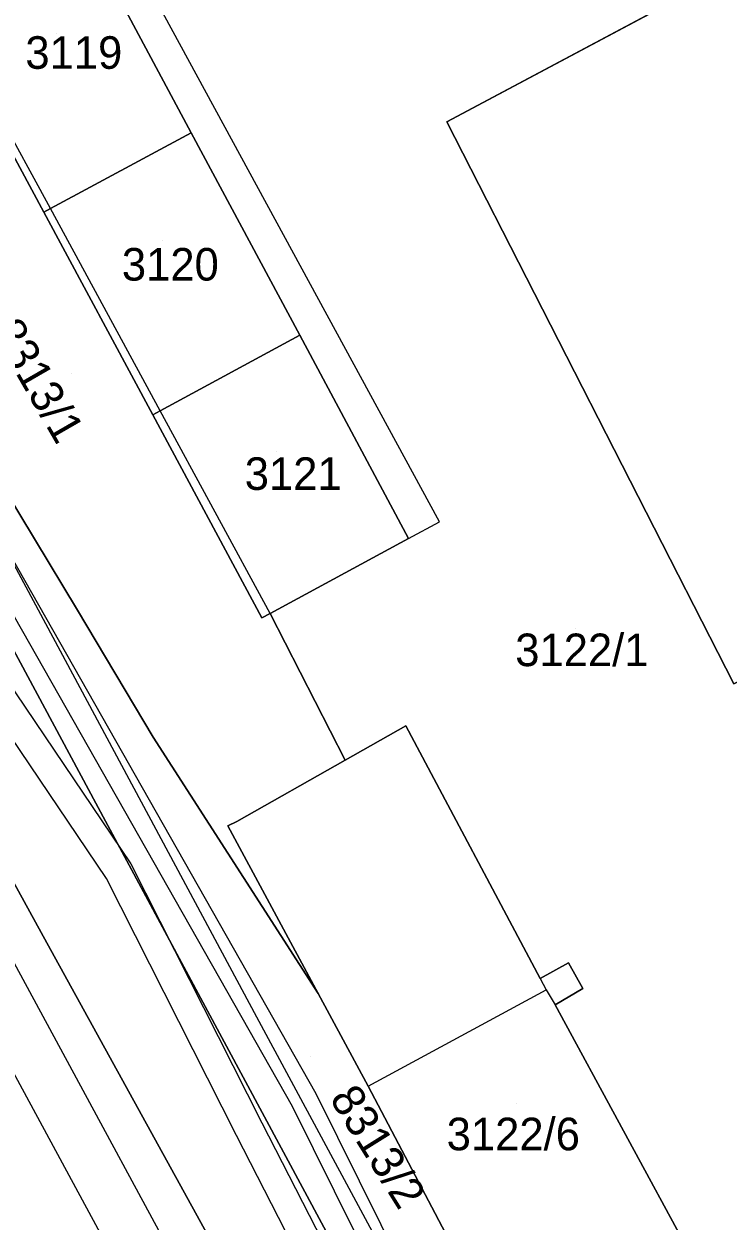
# Model space of a CAD drawing. Extents: x -264070 to -262271, y -1238894 to -1238141.
# Drawn here: x -263238.5 to -263195.2, y -1238467.1 to -1238393.6 of the extents above; entities that cross this region are included whole.
import ezdxf

# ---------------------------------------------------------------- set-up
doc = ezdxf.new("R2010")
doc.units = 0
for name, color, linetype in [('body_kn', 7, 'Continuous'), ('kladpar_druhypozemkov', 7, 'Continuous'), ('kladpar_hranice', 7, 'Continuous'), ('kladpar_parcelnecisla', 7, 'Continuous'), ('kladpar_plochy', 7, 'Continuous'), ('linie', 7, 'Continuous'), ('tarchy_linie', 7, 'Continuous'), ('zappar_hrandruhpozemk', 7, 'Continuous')]:
    doc.layers.add(name, color=color, linetype=linetype)

msp = doc.modelspace()

# ---------------------------------------------------------------- linework, layer by layer
at = {"layer": 'body_kn'}
for p, q in [((-263212.5, -1238399.65), (-263212.5, -1238399.65)), ((-263228.19, -1238400.33), (-263228.19, -1238400.33)), ((-263228.19, -1238400.33), (-263228.19, -1238400.33)), ((-263237.25, -1238405.19), (-263237.25, -1238405.19)), ((-263236.84, -1238404.98), (-263236.84, -1238404.98)), ((-263236.84, -1238404.98), (-263236.84, -1238404.98)), ((-263221.53, -1238412.75), (-263221.53, -1238412.75)), ((-263221.53, -1238412.75), (-263221.53, -1238412.75)), ((-263230.1, -1238417.4), (-263230.1, -1238417.4)), ((-263230.1, -1238417.4), (-263230.1, -1238417.4)), ((-263230.55, -1238417.65), (-263230.55, -1238417.65)), ((-263212.95, -1238424.2), (-263212.95, -1238424.2)), ((-263214.85, -1238425.23), (-263214.85, -1238425.23)), ((-263214.85, -1238425.23), (-263214.85, -1238425.23)), ((-263235.18, -1238429.63), (-263235.18, -1238429.63)), ((-263223.35, -1238429.83), (-263223.35, -1238429.83)), ((-263223.35, -1238429.83), (-263223.35, -1238429.83)), ((-263223.85, -1238430.1), (-263223.85, -1238430.1)), ((-263215.03, -1238436.74), (-263215.03, -1238436.74)), ((-263230.52, -1238437.42), (-263230.52, -1238437.42)), ((-263218.75, -1238438.85), (-263218.75, -1238438.85)), ((-263233.45, -1238442.59), (-263233.45, -1238442.59)), ((-263225.94, -1238442.87), (-263225.94, -1238442.87)), ((-263225.4, -1238442.6), (-263225.4, -1238442.6)), ((-263231.89, -1238445.21), (-263231.89, -1238445.21)), ((-263233.4, -1238446.1), (-263233.4, -1238446.1)), ((-263237.05, -1238450.05), (-263237.05, -1238450.05)), ((-263205.04, -1238451.28), (-263205.04, -1238451.28)), ((-263206.77, -1238452.24), (-263206.77, -1238452.24)), ((-263206.77, -1238452.24), (-263206.77, -1238452.24)), ((-263220.4, -1238453.17), (-263220.4, -1238453.17)), ((-263220.4, -1238453.17), (-263220.4, -1238453.17)), ((-263206.41, -1238452.94), (-263206.41, -1238452.94)), ((-263206.41, -1238452.94), (-263206.41, -1238452.94)), ((-263204.16, -1238452.86), (-263204.16, -1238452.86)), ((-263205.85, -1238453.87), (-263205.85, -1238453.87)), ((-263224.18, -1238454.6), (-263224.18, -1238454.6)), ((-263220.54, -1238459.31), (-263220.54, -1238459.31)), ((-263217.34, -1238458.85), (-263217.34, -1238458.85)), ((-263217.34, -1238458.85), (-263217.34, -1238458.85)), ((-263222, -1238460.08), (-263222, -1238460.08)), ((-263223.86, -1238461.1), (-263223.86, -1238461.1)), ((-263225.42, -1238461.89), (-263225.42, -1238461.89))]:
    msp.add_line(p, q, dxfattribs=at)
at = {"layer": 'kladpar_druhypozemkov'}
for p, q in [((-263236.48, -1238394.25), (-263236.48, -1238394.25)), ((-263229.98, -1238406.95), (-263229.98, -1238406.95)), ((-263235.56, -1238415.12), (-263235.56, -1238415.12)), ((-263222.93, -1238419.9), (-263222.93, -1238419.9)), ((-263204.62, -1238430.74), (-263204.62, -1238430.74)), ((-263220.87, -1238457.03), (-263220.87, -1238457.03)), ((-263208.23, -1238459.9), (-263208.23, -1238459.9))]:
    msp.add_line(p, q, dxfattribs=at)
at = {"layer": 'kladpar_hranice'}
msp.add_line((-263212.5, -1238399.65), (-263175.78, -1238380.08), dxfattribs=at)
for points in [[(-263175.78, -1238380.08), (-263162.72, -1238404.1), (-263172.77, -1238423.15), (-263194.88, -1238434.15), (-263212.5, -1238399.65)], [(-263175.78, -1238380.08), (-263212.5, -1238399.65), (-263194.88, -1238434.15), (-263172.77, -1238423.15)], [(-263172.77, -1238423.15), (-263162.72, -1238404.1), (-263141.74, -1238442.69), (-263197.46, -1238469.33), (-263205.85, -1238453.87), (-263204.16, -1238452.86), (-263205.04, -1238451.28), (-263206.77, -1238452.24), (-263215.03, -1238436.74), (-263218.75, -1238438.85), (-263223.35, -1238429.83), (-263214.85, -1238425.23), (-263221.53, -1238412.75), (-263228.19, -1238400.33), (-263234.83, -1238387.93), (-263235.14, -1238387.34), (-263244.18, -1238392.32)], [(-263234.83, -1238387.93), (-263228.19, -1238400.33), (-263236.84, -1238404.98), (-263237.25, -1238405.19), (-263244.18, -1238392.32), (-263235.14, -1238387.34), (-263234.83, -1238387.93)], [(-263252.58, -1238391.88), (-263246.2, -1238388.44), (-263244.18, -1238392.32), (-263237.25, -1238405.19), (-263230.55, -1238417.65), (-263223.85, -1238430.1), (-263223.35, -1238429.83), (-263218.75, -1238438.85), (-263225.4, -1238442.6), (-263225.94, -1238442.87), (-263220.4, -1238453.17)], [(-263220.4, -1238453.17), (-263217.34, -1238458.85), (-263208.88, -1238474.92), (-263208.62, -1238474.77), (-263197.94, -1238497.18), (-263195.42, -1238500.99), (-263198.98, -1238502.63), (-263200.74, -1238502.62), (-263202.48, -1238500.2), (-263204.33, -1238496.77), (-263233.45, -1238442.59), (-263255.22, -1238402.06), (-263258.25, -1238396.56), (-263258.47, -1238394.97), (-263258.34, -1238393.7), (-263257.92, -1238392.51), (-263256.99, -1238391.26), (-263256.17, -1238390.5), (-263255.76, -1238390.12), (-263253.98, -1238389.06)], [(-263220.4, -1238453.17), (-263230.52, -1238437.42), (-263235.18, -1238429.63), (-263240.47, -1238420.88), (-263250.17, -1238404.37), (-263256.01, -1238393.55), (-263252.58, -1238391.88)], [(-263252.58, -1238391.88), (-263256.01, -1238393.55), (-263250.17, -1238404.37), (-263240.47, -1238420.88), (-263235.18, -1238429.63), (-263230.52, -1238437.42), (-263220.4, -1238453.17)], [(-263228.19, -1238400.33), (-263221.53, -1238412.75), (-263230.1, -1238417.4), (-263230.55, -1238417.65), (-263237.25, -1238405.19), (-263236.84, -1238404.98), (-263228.19, -1238400.33)], [(-263255.22, -1238402.06), (-263233.45, -1238442.59), (-263204.33, -1238496.77), (-263202.48, -1238500.2), (-263200.74, -1238502.62), (-263198.98, -1238502.63), (-263195.42, -1238500.99), (-263192.88, -1238506.03), (-263194.2, -1238507.07), (-263195.91, -1238509.08), (-263195.65, -1238514.08), (-263166.38, -1238570.49), (-263155.64, -1238591.3), (-263148.71, -1238604.73), (-263140.27, -1238621.08)], [(-263221.53, -1238412.75), (-263214.85, -1238425.23), (-263223.35, -1238429.83), (-263223.85, -1238430.1), (-263230.55, -1238417.65), (-263230.1, -1238417.4), (-263221.53, -1238412.75)], [(-263244.39, -1238436.73), (-263237.05, -1238450.05), (-263225.6, -1238470.86), (-263213.62, -1238498.49), (-263199.58, -1238530.58), (-263190.93, -1238550.26), (-263185.36, -1238562.93), (-263184.9, -1238562.78), (-263182.02, -1238569.46), (-263177.93, -1238578.94), (-263178.12, -1238578.99), (-263175.41, -1238584.84), (-263167.78, -1238600.87), (-263156.73, -1238624.33), (-263149.39, -1238639.91)], [(-263149.39, -1238639.91), (-263156.73, -1238624.33), (-263167.78, -1238600.87), (-263175.41, -1238584.84), (-263178.12, -1238578.99), (-263177.93, -1238578.94), (-263182.02, -1238569.46), (-263184.9, -1238562.78), (-263185.36, -1238562.93), (-263190.93, -1238550.26), (-263199.58, -1238530.58), (-263213.62, -1238498.49), (-263225.6, -1238470.86), (-263237.05, -1238450.05), (-263244.39, -1238436.73)], [(-263206.77, -1238452.24), (-263205.04, -1238451.28), (-263204.16, -1238452.86), (-263205.85, -1238453.87), (-263197.46, -1238469.33), (-263198.14, -1238469.66), (-263199.31, -1238470.24), (-263208.62, -1238474.77), (-263208.88, -1238474.92), (-263217.34, -1238458.85), (-263220.4, -1238453.17), (-263225.94, -1238442.87), (-263225.4, -1238442.6), (-263218.75, -1238438.85), (-263215.03, -1238436.74), (-263206.77, -1238452.24)]]:
    msp.add_lwpolyline(points, dxfattribs=at)
at = {"layer": 'kladpar_plochy'}
for p, q in [((-263212.5, -1238399.65), (-263175.78, -1238380.08)), ((-263194.88, -1238434.15), (-263212.5, -1238399.65))]:
    msp.add_line(p, q, dxfattribs=at)
for points in [[(-263175.78, -1238380.08), (-263212.5, -1238399.65), (-263194.88, -1238434.15), (-263172.77, -1238423.15), (-263162.72, -1238404.1), (-263141.74, -1238442.69), (-263197.46, -1238469.33), (-263205.85, -1238453.87), (-263204.16, -1238452.86), (-263205.04, -1238451.28), (-263206.77, -1238452.24), (-263215.03, -1238436.74), (-263218.75, -1238438.85), (-263223.35, -1238429.83), (-263214.85, -1238425.23), (-263221.53, -1238412.75), (-263228.19, -1238400.33), (-263234.83, -1238387.93)], [(-263240.47, -1238420.88), (-263235.18, -1238429.63), (-263230.52, -1238437.42), (-263220.4, -1238453.17), (-263217.34, -1238458.85), (-263208.88, -1238474.92), (-263208.62, -1238474.77), (-263197.94, -1238497.18), (-263195.42, -1238500.99), (-263198.98, -1238502.63), (-263200.74, -1238502.62), (-263202.48, -1238500.2), (-263204.33, -1238496.77), (-263233.45, -1238442.59), (-263255.22, -1238402.06)], [(-263255.22, -1238402.06), (-263233.45, -1238442.59), (-263204.33, -1238496.77), (-263202.48, -1238500.2), (-263200.74, -1238502.62), (-263198.98, -1238502.63), (-263195.42, -1238500.99), (-263192.88, -1238506.03), (-263194.2, -1238507.07), (-263195.91, -1238509.08), (-263195.65, -1238514.08), (-263166.38, -1238570.49), (-263155.64, -1238591.3), (-263148.71, -1238604.73), (-263140.27, -1238621.08)], [(-263244.39, -1238436.73), (-263237.05, -1238450.05), (-263225.6, -1238470.86), (-263213.62, -1238498.49), (-263199.58, -1238530.58), (-263190.93, -1238550.26), (-263185.36, -1238562.93), (-263184.9, -1238562.78), (-263182.02, -1238569.46), (-263177.93, -1238578.94), (-263178.12, -1238578.99), (-263175.41, -1238584.84), (-263167.78, -1238600.87), (-263156.73, -1238624.33)], [(-263156.73, -1238624.33), (-263167.78, -1238600.87), (-263175.41, -1238584.84), (-263178.12, -1238578.99), (-263177.93, -1238578.94), (-263182.02, -1238569.46), (-263184.9, -1238562.78), (-263185.36, -1238562.93), (-263190.93, -1238550.26), (-263199.58, -1238530.58), (-263213.62, -1238498.49), (-263225.6, -1238470.86), (-263237.05, -1238450.05), (-263244.39, -1238436.73)]]:
    msp.add_lwpolyline(points, dxfattribs=at)
for points in [[(-263234.83, -1238387.93), (-263228.19, -1238400.33), (-263236.84, -1238404.98), (-263237.25, -1238405.19), (-263244.18, -1238392.32), (-263235.14, -1238387.34)], [(-263252.58, -1238391.88), (-263246.2, -1238388.44), (-263244.18, -1238392.32), (-263237.25, -1238405.19), (-263230.55, -1238417.65), (-263223.85, -1238430.1), (-263223.35, -1238429.83), (-263218.75, -1238438.85), (-263225.4, -1238442.6), (-263225.94, -1238442.87), (-263220.4, -1238453.17), (-263230.52, -1238437.42), (-263235.18, -1238429.63), (-263240.47, -1238420.88), (-263250.17, -1238404.37), (-263256.01, -1238393.55)], [(-263228.19, -1238400.33), (-263221.53, -1238412.75), (-263230.1, -1238417.4), (-263230.55, -1238417.65), (-263237.25, -1238405.19), (-263236.84, -1238404.98)], [(-263221.53, -1238412.75), (-263214.85, -1238425.23), (-263223.35, -1238429.83), (-263223.85, -1238430.1), (-263230.55, -1238417.65), (-263230.1, -1238417.4)], [(-263206.77, -1238452.24), (-263205.04, -1238451.28), (-263204.16, -1238452.86), (-263205.85, -1238453.87), (-263197.46, -1238469.33), (-263198.14, -1238469.66), (-263199.31, -1238470.24), (-263208.62, -1238474.77), (-263208.88, -1238474.92), (-263217.34, -1238458.85), (-263220.4, -1238453.17), (-263225.94, -1238442.87), (-263225.4, -1238442.6), (-263218.75, -1238438.85), (-263215.03, -1238436.74)]]:
    msp.add_lwpolyline(points, close=True, dxfattribs=at)
at = {"layer": 'linie'}
for points in [[(-263063.04, -1238778.77), (-263068.07, -1238773.45), (-263069.96, -1238771.12), (-263071.69, -1238768.72), (-263073.33, -1238766.21), (-263074.8, -1238763.65), (-263076.42, -1238760.55), (-263096.1, -1238719.17), (-263105.96, -1238698.83), (-263116.74, -1238677.78), (-263123.83, -1238664.51), (-263311.16, -1238317.88)], [(-263314.1, -1238319.26), (-263126.88, -1238665.7), (-263119.71, -1238679.15), (-263108.92, -1238700.2), (-263099.15, -1238720.37), (-263079.37, -1238761.95), (-263077.78, -1238765.06), (-263075.53, -1238768.91), (-263073.84, -1238771.47), (-263071.58, -1238774.58), (-263069.26, -1238777.45), (-263064.54, -1238782.61), (-263056.93, -1238790.48)]]:
    msp.add_lwpolyline(points, dxfattribs=at)
at = {"layer": 'tarchy_linie'}
for points in [[(-263306.98, -1238315.92), (-263306.6, -1238316.59), (-263302.8, -1238323.82), (-263301.41, -1238326.15), (-263270.64, -1238376.15), (-263263.37, -1238386.67), (-263261.46, -1238390.56), (-263222, -1238460.08), (-263200.09, -1238504.27), (-263177.47, -1238551.04), (-263170.64, -1238565.5), (-263170.37, -1238566.1), (-263170.32, -1238569.13), (-263168.26, -1238573.07), (-263162.41, -1238584.29), (-263153.56, -1238601.85), (-263144.13, -1238620.13), (-263134.07, -1238638.61), (-263131.09, -1238643.78), (-263111.1, -1238682.49), (-263091.38, -1238720.95), (-263073.9, -1238749.61)], [(-263306.67, -1238319.58), (-263291.43, -1238347.22), (-263285.01, -1238357.3), (-263264.62, -1238388.84), (-263262.08, -1238392.76), (-263243.7, -1238427.74), (-263231.89, -1238445.21), (-263223.86, -1238461.1), (-263200.63, -1238506.42), (-263194.06, -1238522.96), (-263163.73, -1238584.79), (-263134.84, -1238647.42), (-263107.24, -1238703.6), (-263081.79, -1238752.86)], [(-263259.26, -1238391.1), (-263220.54, -1238459.31), (-263199.31, -1238502.12), (-263195.84, -1238500.35), (-263195.42, -1238500.99), (-263195.07, -1238501.68), (-263194.22, -1238503.36), (-263193.48, -1238504.84), (-263197.14, -1238506.58), (-263175.98, -1238550.33), (-263169.14, -1238564.81), (-263168.73, -1238565.73), (-263168.68, -1238568.71), (-263166.79, -1238572.31), (-263160.94, -1238583.54), (-263152.09, -1238601.1), (-263142.67, -1238619.36)], [(-263255.01, -1238446.91), (-263235.86, -1238483.19), (-263216.81, -1238518.29), (-263196.99, -1238554.59), (-263185.44, -1238580.71), (-263184.99, -1238580.46), (-263171.45, -1238573.02), (-263195.66, -1238523.67), (-263202.23, -1238507.14), (-263225.42, -1238461.89), (-263233.4, -1238446.1), (-263245.2, -1238428.64)]]:
    msp.add_lwpolyline(points, dxfattribs=at)
at = {"layer": 'zappar_hrandruhpozemk'}
for p, q in [((-263212.95, -1238424.2), (-263233.16, -1238387.03)), ((-263236.84, -1238404.98), (-263243.57, -1238392.62)), ((-263230.1, -1238417.4), (-263236.84, -1238404.98)), ((-263223.35, -1238429.83), (-263230.1, -1238417.4)), ((-263214.85, -1238425.23), (-263212.95, -1238424.2)), ((-263206.77, -1238452.24), (-263206.41, -1238452.94)), ((-263217.34, -1238458.85), (-263206.41, -1238452.94)), ((-263206.41, -1238452.94), (-263205.85, -1238453.87))]:
    msp.add_line(p, q, dxfattribs=at)
msp.add_lwpolyline([(-263252.97, -1238400.97), (-263224.18, -1238454.6), (-263202.07, -1238495.65)], dxfattribs=at)

# ---------------------------------------------------------------- texts
at = {"layer": 'kladpar_parcelnecisla'}
for s, p in [('3119', (-263238.373, -1238396.4)), ('3120', (-263232.451, -1238409.4)), ('3121', (-263224.91, -1238422.25)), ('3122/1', (-263208.307, -1238433.07)), ('3122/6', (-263212.516, -1238462.79))]:
    msp.add_text(s, height=2, dxfattribs=at).set_placement(p)
for s, rotation, p in [('8313/1', 300, (-263240.5, -1238412.474)), ('8313/2', 302, (-263219.742, -1238459.61))]:
    msp.add_text(s, height=2, rotation=rotation, dxfattribs=at).set_placement(p)

doc.saveas('drawing.dxf')
